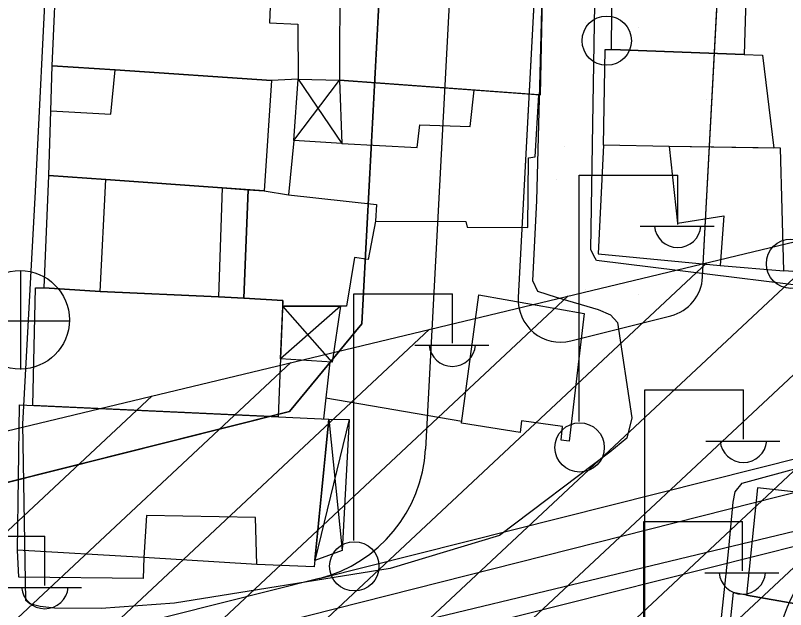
# Model space of a CAD drawing. Extents: x 417997 to 421451, y 4451742 to 4455216.
# Drawn here: x 420132.9 to 420187.6, y 4452761.8 to 4452804 of the extents above; entities that cross this region are included whole.
import ezdxf

# ---------------------------------------------------------------- set-up
doc = ezdxf.new("R2010")
doc.units = 0
for name, color, linetype in [('ADAKENARI', 7, 'Continuous'), ('B_Kapi', 7, 'Continuous'), ('B_Mesken', 7, 'Continuous'), ('B_Sundurma', 7, 'Continuous'), ('B_Teras', 7, 'Continuous'), ('Default', 7, 'Continuous'), ('Hat_ENH', 7, 'Continuous'), ('KALDIRIM', 7, 'Continuous'), ('PL_AYA_PARK_DINLENME', 7, 'Continuous'), ('PL_TURZM', 7, 'Continuous'), ('S_Elektrik_Diregi', 7, 'Continuous'), ('S_Rogar_Kapagi', 7, 'Continuous'), ('Sinir_Duvar_tek_tarafa_ait', 7, 'Continuous'), ('Sinir_Ist_Duvari', 7, 'Continuous'), ('TA_ENH_154', 7, 'Continuous'), ('TA_ENH_KORUMA', 7, 'Continuous'), ('TA_ENH_TARAMA', 7, 'Continuous'), ('TR_PARKALANI', 7, 'Continuous'), ('TR_TİC_TURIZM_K', 7, 'Continuous'), ('Yol_Sose', 7, 'Continuous')]:
    doc.layers.add(name, color=color, linetype=linetype)

# ---------------------------------------------------------------- blocks, each defined once
blk = doc.blocks.new('POINT_DISPLAY')
at = {"layer": 'Default'}
blk.add_line((0, 0), (0, 0), dxfattribs=at)

msp = doc.modelspace()

# ---------------------------------------------------------------- linework, layer by layer
at = {"layer": 'ADAKENARI'}
for p, q in [((420162.88, 4452883.118), (420157.488, 4452782.052)), ((420162.88, 4452883.118), (420157.488, 4452782.052)), ((420173.857, 4452882.387), (420168.603, 4452783.924)), ((420173.857, 4452882.387), (420168.603, 4452783.924)), ((420181.7, 4452785.389), (420186.832, 4452881.578)), ((420181.7, 4452785.389), (420186.832, 4452881.578)), ((420172.33, 4452780.854), (420179.435, 4452782.639)), ((420172.33, 4452780.854), (420179.435, 4452782.639)), ((420157.488, 4452782.052), (420152.372, 4452775.841)), ((420157.488, 4452782.052), (420152.372, 4452775.841)), ((420152.372, 4452775.841), (420102.536, 4452763.323)), ((420152.372, 4452775.841), (420102.536, 4452763.323))]:
    msp.add_line(p, q, dxfattribs=at)
for centre, start, end in [((420178.704, 4452785.548), 284.1002, 356.9459), ((420178.704, 4452785.548), 284.1002, 356.9459), ((420171.599, 4452783.764), 176.9459, 284.1002), ((420171.599, 4452783.764), 176.9459, 284.1002)]:
    msp.add_arc(centre, 3, start, end, dxfattribs=at)
at = {"layer": 'B_Kapi'}
msp.add_lwpolyline([(420195.922, 4452785.213), (420187.467, 4452785.813)], dxfattribs=at)
at = {"layer": 'B_Mesken'}
for points in [[(420175.329, 4452812.404), (420183.906, 4452811.696), (420183.753, 4452805.21), (420184.756, 4452805.153), (420184.653, 4452801.184), (420175.219, 4452801.538)], [(420135.514, 4452800.366), (420135.872, 4452808.304), (420141.73, 4452808.27), (420150.485, 4452807.527), (420151.104, 4452807.502), (420150.946, 4452803.435), (420152.942, 4452803.33), (420152.974, 4452799.418), (420151.089, 4452799.337), (420139.983, 4452800.086)], [(420155.927, 4452807.094), (420155.911, 4452799.363), (420170.186, 4452798.311), (420170.354, 4452806.433)], [(420184.653, 4452801.184), (420185.957, 4452801.125), (420186.766, 4452794.541), (420179.33, 4452794.655), (420174.658, 4452794.745), (420174.767, 4452801.536), (420175.219, 4452801.538)], [(420135.403, 4452797.191), (420135.514, 4452800.366), (420139.983, 4452800.086), (420151.089, 4452799.337), (420150.57, 4452791.501), (420147.574, 4452791.716), (420139.31, 4452792.31), (420135.265, 4452792.601)], [(420155.911, 4452799.363), (420156.069, 4452794.859), (420152.663, 4452795.078), (420152.283, 4452791.224), (420158.529, 4452790.521), (420158.474, 4452789.352), (420164.877, 4452789.315), (420164.987, 4452788.914), (420169.275, 4452788.895), (420169.34, 4452793.849), (420169.812, 4452793.925), (420170.056, 4452798.321)], [(420179.33, 4452794.655), (420174.658, 4452794.745), (420174.271, 4452787.037), (420182.954, 4452786.197), (420187.467, 4452785.813), (420187.218, 4452794.534)], [(420149.415, 4452791.584), (420149.125, 4452783.875), (420147.307, 4452783.989), (420138.923, 4452784.349), (420134.946, 4452784.613), (420135.265, 4452792.601), (420139.31, 4452792.31), (420147.574, 4452791.716)], [(420158.474, 4452789.352), (420157.957, 4452786.634), (420156.966, 4452786.774), (420156.408, 4452783.328), (420151.879, 4452783.319), (420151.897, 4452783.728), (420149.125, 4452783.875), (420149.415, 4452791.584), (420150.57, 4452791.501), (420152.283, 4452791.224), (420158.529, 4452790.521)], [(420149.125, 4452783.875), (420151.897, 4452783.728), (420151.547, 4452775.461), (420134.122, 4452776.276), (420134.317, 4452784.614), (420134.946, 4452784.613), (420138.923, 4452784.349), (420147.307, 4452783.989)], [(420164.578, 4452775.015), (420165.81, 4452784.122), (420173.291, 4452782.798), (420172.215, 4452773.731), (420171.659, 4452773.814), (420171.743, 4452774.785), (420168.827, 4452775.174), (420168.731, 4452774.349)], [(420150.029, 4452764.973), (420142.019, 4452765.488), (420141.963, 4452763.992), (420133.136, 4452764.092), (420133.048, 4452766.006), (420133.184, 4452776.32), (420155.148, 4452775.293), (420154.11, 4452764.816)], [(420184.803, 4452762.801), (420193.853, 4452761.226), (420200.374, 4452760.451), (420201.352, 4452768.662), (420185.599, 4452770.42)], [(420184.803, 4452762.801), (420183.855, 4452763.006), (420182.987, 4452754.629), (420191.687, 4452753.484), (420192.285, 4452759.662), (420193.63, 4452759.552), (420193.853, 4452761.226)]]:
    msp.add_lwpolyline(points, close=True, dxfattribs=at)
at = {"layer": 'B_Sundurma'}
for p, q in [((420152.663, 4452795.078), (420155.911, 4452799.363)), ((420152.974, 4452799.418), (420156.069, 4452794.859)), ((420155.977, 4452783.327), (420151.722, 4452779.589)), ((420155.396, 4452779.34), (420151.879, 4452783.319)), ((420156.596, 4452775.266), (420154.155, 4452765.272)), ((420155.148, 4452775.293), (420156.109, 4452765.974))]:
    msp.add_line(p, q, dxfattribs=at)
for points in [[(420152.663, 4452795.078), (420152.974, 4452799.418), (420155.911, 4452799.363), (420156.069, 4452794.859)], [(420155.977, 4452783.327), (420155.396, 4452779.34), (420151.722, 4452779.589), (420151.879, 4452783.319)], [(420155.148, 4452775.293), (420156.596, 4452775.266), (420156.109, 4452765.974), (420154.155, 4452765.272)]]:
    msp.add_lwpolyline(points, close=True, dxfattribs=at)
at = {"layer": 'B_Teras'}
for points in [[(420135.265, 4452792.601), (420135.403, 4452797.191), (420139.672, 4452796.948), (420139.983, 4452800.086), (420151.089, 4452799.337), (420150.57, 4452791.501)], [(420156.069, 4452794.859), (420161.425, 4452794.569), (420161.621, 4452796.186), (420165.181, 4452796.08), (420165.484, 4452798.658), (420155.911, 4452799.363)], [(420179.33, 4452794.655), (420179.908, 4452789.202), (420183.209, 4452789.734), (420182.954, 4452786.197), (420187.467, 4452785.813), (420187.218, 4452794.534)], [(420147.574, 4452791.716), (420147.307, 4452783.989), (420138.923, 4452784.349), (420139.31, 4452792.31)], [(420133.048, 4452766.006), (420133.184, 4452776.32), (420155.148, 4452775.293), (420154.11, 4452764.816), (420150.029, 4452764.973), (420149.955, 4452768.313), (420142.196, 4452768.454), (420142.019, 4452765.488)]]:
    msp.add_lwpolyline(points, close=True, dxfattribs=at)
at = {"layer": 'Hat_ENH'}
msp.add_lwpolyline([(419957.335, 4452711.677), (420216.786, 4452777.338)], dxfattribs=at)
at = {"layer": 'KALDIRIM'}
for p, q in [((420167.873, 4452882.851), (420162.021, 4452773.161)), ((420167.873, 4452882.851), (420162.021, 4452773.161)), ((420154.471, 4452763.995), (420200.147, 4452775.469)), ((420154.471, 4452763.995), (420200.147, 4452775.469)), ((420149.311, 4452756.513), (420194.519, 4452767.869)), ((420149.311, 4452756.513), (420194.519, 4452767.869)), ((420154.471, 4452763.995), (420103.22, 4452751.122)), ((420154.471, 4452763.995), (420103.22, 4452751.122))]:
    msp.add_line(p, q, dxfattribs=at)
for centre, start, end in [((420152.035, 4452773.694), 284.1002, 356.9459), ((420152.035, 4452773.694), 284.1002, 356.9459), ((420196.955, 4452758.17), 104.1002, 178.9885), ((420196.955, 4452758.17), 104.1002, 178.9885)]:
    msp.add_arc(centre, 10, start, end, dxfattribs=at)
at = {"layer": 'PL_AYA_PARK_DINLENME'}
for points in [[(420181.7, 4452785.389), (420186.832, 4452881.578), (420205.203, 4453121.183)], [(420181.7, 4452785.389), (420186.832, 4452881.578), (420205.203, 4453121.183)], [(420173.859, 4452882.422), (420173.857, 4452882.387), (420168.603, 4452783.924)], [(420173.859, 4452882.422), (420173.857, 4452882.387), (420168.603, 4452783.924)], [(420172.33, 4452780.854), (420179.435, 4452782.639)], [(420172.33, 4452780.854), (420179.435, 4452782.639)]]:
    msp.add_lwpolyline(points, dxfattribs=at)
for centre, start, end in [((420178.704, 4452785.548), 284.1002, 356.9459), ((420178.704, 4452785.548), 284.1002, 356.9459), ((420171.599, 4452783.764), 176.9459, 284.1002), ((420171.599, 4452783.764), 176.9459, 284.1002)]:
    msp.add_arc(centre, 3, start, end, dxfattribs=at)
at = {"layer": 'PL_TURZM'}
msp.add_lwpolyline([(420122.385, 4453139.616), (420122.155, 4453136.102), (420112.644, 4452990.729), (420110.555, 4452958.797), (420098.013, 4452767.094), (420102.536, 4452763.323), (420152.372, 4452775.841), (420157.488, 4452782.052), (420162.88, 4452883.118), (420168.41, 4452955.237), (420170.856, 4452987.146), (420181.47, 4453125.592), (420181.739, 4453129.098), (420177.198, 4453134.956), (420127.635, 4453143.733), (420122.385, 4453139.616)], dxfattribs=at)
msp.add_lwpolyline([(420122.385, 4453139.616), (420122.155, 4453136.102), (420112.644, 4452990.729), (420110.555, 4452958.797), (420098.013, 4452767.094), (420102.536, 4452763.323), (420152.372, 4452775.841), (420157.488, 4452782.052), (420162.88, 4452883.118), (420168.41, 4452955.237), (420170.856, 4452987.146), (420181.47, 4453125.592), (420181.739, 4453129.098), (420177.198, 4453134.956), (420127.635, 4453143.733), (420122.385, 4453139.616)], dxfattribs=at)
at = {"layer": 'S_Elektrik_Diregi'}
for p, q in [((420172.928, 4452775.125), (420172.928, 4452792.625)), ((420172.928, 4452792.625), (420179.928, 4452792.625)), ((420179.928, 4452789.125), (420179.928, 4452792.625)), ((420177.268, 4452788.985), (420182.518, 4452788.985)), ((420156.926, 4452766.687), (420156.926, 4452784.187)), ((420156.926, 4452784.187), (420163.926, 4452784.187)), ((420163.926, 4452780.687), (420163.926, 4452784.187)), ((420161.266, 4452780.547), (420166.516, 4452780.547)), ((420177.596, 4452759.87), (420177.596, 4452777.37)), ((420177.596, 4452777.37), (420184.596, 4452777.37)), ((420184.596, 4452773.87), (420184.596, 4452777.37)), ((420181.936, 4452773.73), (420187.186, 4452773.73)), ((420177.522, 4452750.526), (420177.522, 4452768.026)), ((420177.522, 4452768.026), (420184.522, 4452768.026)), ((420184.522, 4452764.526), (420184.522, 4452768.026)), ((420127.989, 4452766.99), (420134.989, 4452766.99)), ((420134.989, 4452763.49), (420134.989, 4452766.99)), ((420181.862, 4452764.386), (420187.112, 4452764.386)), ((420132.329, 4452763.35), (420137.579, 4452763.35))]:
    msp.add_line(p, q, dxfattribs=at)
for centre in [(420174.888, 4452802.16), (420187.972, 4452786.33), (420172.964, 4452773.29), (420156.962, 4452764.852)]:
    msp.add_circle(centre, 1.75, dxfattribs=at)
for centre in [(420179.929, 4452789.138), (420163.927, 4452780.7), (420184.597, 4452773.883), (420184.522, 4452764.539), (420134.989, 4452763.503)]:
    msp.add_arc(centre, 1.658, 184.8384, 355.1464, dxfattribs=at)
at = {"layer": 'S_Rogar_Kapagi'}
for p, q in [((420133.284, 4452778.815), (420133.284, 4452785.815)), ((420129.714, 4452782.28), (420136.714, 4452782.28))]:
    msp.add_line(p, q, dxfattribs=at)
msp.add_circle((420133.231, 4452782.343), 3.5, dxfattribs=at)
at = {"layer": 'Sinir_Duvar_tek_tarafa_ait'}
msp.add_lwpolyline([(420155.219, 4452779.352), (420154.77, 4452775.311)], dxfattribs=at)
at = {"layer": 'Sinir_Ist_Duvari'}
msp.add_lwpolyline([(420154.936, 4452776.802), (420164.597, 4452775.158)], dxfattribs=at)
at = {"layer": 'TA_ENH_154'}
msp.add_lwpolyline([(421244.229, 4452871.733), (420603.453, 4452866.932), (420104.111, 4452747.147), (419709.07, 4452649.72), (419353.297, 4452559.565), (419284.532, 4452601.288), (419287.681, 4452599.871), (419484.079, 4452691.722), (419833.947, 4454863.938), (419862.826, 4455014.236)], dxfattribs=at)
msp.add_lwpolyline([(421244.229, 4452871.733), (420603.453, 4452866.932), (420104.111, 4452747.147), (419709.07, 4452649.72), (419353.297, 4452559.565), (419284.532, 4452601.288), (419287.681, 4452599.871), (419484.079, 4452691.722), (419833.947, 4454863.938), (419862.826, 4455014.236)], dxfattribs=at)
at = {"layer": 'TA_ENH_KORUMA'}
msp.add_lwpolyline([(419883.153, 4455014.021), (419853.647, 4454860.459), (419502.143, 4452678.088), (419329.549, 4452597.37), (419356.508, 4452581.013), (419704.218, 4452669.124), (420099.383, 4452766.582), (420601.013, 4452886.916), (421244.438, 4452891.737)], dxfattribs=at)
msp.add_lwpolyline([(419883.153, 4455014.021), (419853.647, 4454860.459), (419502.143, 4452678.088), (419329.549, 4452597.37), (419356.508, 4452581.013), (419704.218, 4452669.124), (420099.383, 4452766.582), (420601.013, 4452886.916), (421244.438, 4452891.737)], dxfattribs=at)
at = {"layer": 'TA_ENH_TARAMA'}
for p, q in [((420162.196, 4452740.511), (420221.415, 4452795.856)), ((420162.196, 4452740.511), (420221.415, 4452795.856)), ((420152.344, 4452738.148), (420211.563, 4452793.492)), ((420152.344, 4452738.148), (420211.563, 4452793.492)), ((420142.491, 4452735.784), (420201.711, 4452791.129)), ((420142.491, 4452735.784), (420201.711, 4452791.129)), ((420132.639, 4452733.421), (420191.858, 4452788.766)), ((420132.639, 4452733.421), (420191.858, 4452788.766)), ((420122.787, 4452731.057), (420182.006, 4452786.402)), ((420122.787, 4452731.057), (420182.006, 4452786.402)), ((420112.934, 4452728.694), (420172.153, 4452784.039)), ((420112.934, 4452728.694), (420172.153, 4452784.039)), ((420103.026, 4452726.278), (420162.301, 4452781.675)), ((420103.026, 4452726.278), (420162.301, 4452781.675)), ((420093.077, 4452723.824), (420152.449, 4452779.312)), ((420093.077, 4452723.824), (420152.449, 4452779.312)), ((420083.128, 4452721.371), (420142.596, 4452776.948)), ((420083.128, 4452721.371), (420142.596, 4452776.948))]:
    msp.add_line(p, q, dxfattribs=at)
at = {"layer": 'TR_TİC_TURIZM_K'}
msp.add_lwpolyline([(420127.635, 4453143.733), (420122.385, 4453139.616), (420122.155, 4453136.102), (420112.644, 4452990.729), (420110.555, 4452958.797), (420098.013, 4452767.094), (420102.536, 4452763.323), (420152.372, 4452775.841), (420157.488, 4452782.052), (420162.88, 4452883.118), (420168.41, 4452955.237), (420170.856, 4452987.146), (420181.47, 4453125.592), (420181.739, 4453129.098), (420177.198, 4453134.956), (420127.635, 4453143.733)], dxfattribs=at)
msp.add_lwpolyline([(420127.635, 4453143.733), (420122.385, 4453139.616), (420122.155, 4453136.102), (420112.644, 4452990.729), (420110.555, 4452958.797), (420098.013, 4452767.094), (420102.536, 4452763.323), (420152.372, 4452775.841), (420157.488, 4452782.052), (420162.88, 4452883.118), (420168.41, 4452955.237), (420170.856, 4452987.146), (420181.47, 4453125.592), (420181.739, 4453129.098), (420177.198, 4453134.956), (420127.635, 4453143.733)], dxfattribs=at)
at = {"layer": 'Yol_Sose'}
for points in [[(420196.02, 4452783.863), (420174.159, 4452786.551), (420173.977, 4452786.878), (420173.761, 4452787.332), (420173.89, 4452796.255), (420174.517, 4452833.073), (420176.002, 4452844.956), (420176.519, 4452849.503), (420176.787, 4452849.966), (420177.184, 4452850.092), (420196.322, 4452847.51)], [(420170.327, 4452807.123), (420169.908, 4452790.788), (420169.62, 4452785.136), (420169.961, 4452784.388), (420171.287, 4452783.965), (420174.268, 4452783.084), (420175.154, 4452782.709), (420175.645, 4452782.159), (420176.674, 4452775.393), (420176.324, 4452773.946), (420175.106, 4452772.95), (420167.28, 4452767.04), (420159.512, 4452764.697), (420144.193, 4452762.243), (420138.995, 4452761.871), (420135.674, 4452761.89), (420134.652, 4452762.007), (420133.912, 4452762.199), (420133.631, 4452762.42), (420133.414, 4452774.944), (420134.329, 4452791.454), (420135.153, 4452808.094)], [(420198.175, 4452687.271), (420183.701, 4452688.423), (420175.845, 4452689.647), (420175.482, 4452690.235), (420176.191, 4452698.594), (420178.078, 4452713.349), (420179.581, 4452726.627), (420180.972, 4452739.653), (420182.542, 4452756.54), (420183.538, 4452765.891), (420183.869, 4452769.398), (420184.019, 4452770.13), (420184.504, 4452770.751), (420193.017, 4452773.079), (420201.991, 4452777.13), (420202.68, 4452777.464), (420204.664, 4452777.783), (420216.786, 4452777.315)]]:
    msp.add_lwpolyline(points, dxfattribs=at)

# ---------------------------------------------------------------- block references
at = {"layer": 'TR_PARKALANI', "xscale": 0.1, "yscale": 0.10000000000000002}
for p in [(420173.366, 4452803.463), (420173.366, 4452803.463), (420177.119, 4452803.126), (420177.119, 4452803.126), (420181.962, 4452797.996), (420181.962, 4452797.996), (420171.862, 4452794.626), (420171.862, 4452794.626), (420171.334, 4452792.288), (420171.334, 4452792.288), (420179.759, 4452791.241), (420179.759, 4452791.241), (420173.366, 4452784.472), (420173.366, 4452784.472), (420177.119, 4452784.135), (420177.119, 4452784.135)]:
    msp.add_blockref('POINT_DISPLAY', p, dxfattribs=at)

doc.saveas('drawing.dxf')
